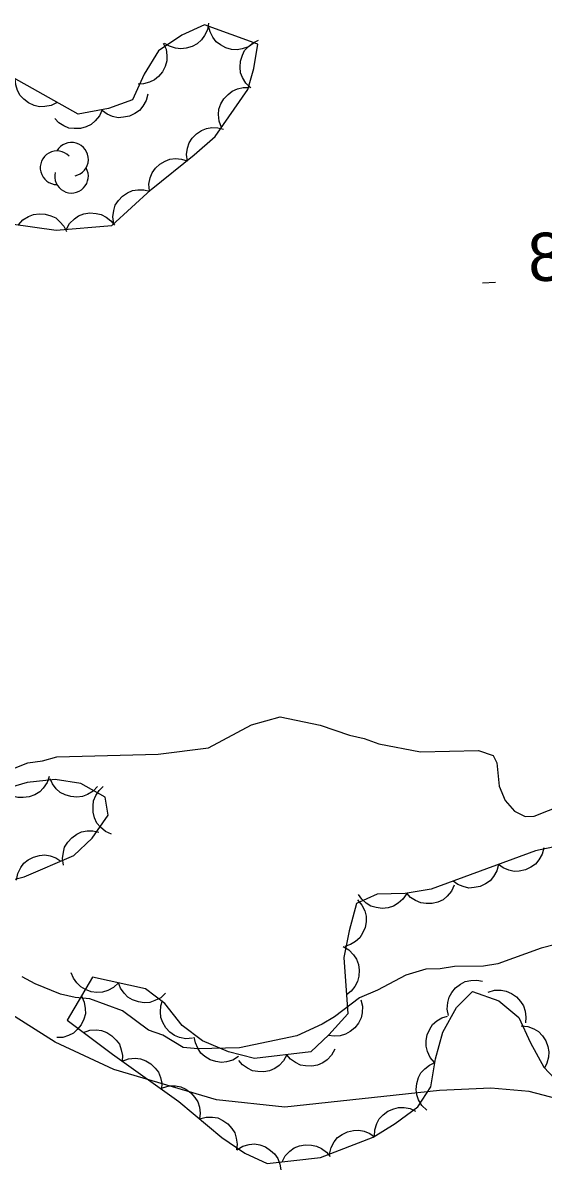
# Model space of a CAD drawing. Extents: x 336540 to 340074, y 5572036 to 5573747.
# Drawn here: x 337349.5 to 337381.8, y 5573421.2 to 5573492.8 of the extents above; entities that cross this region are included whole.
import ezdxf

# ---------------------------------------------------------------- set-up
doc = ezdxf.new("R2010")
doc.units = 0
for name, color, linetype in [('Niveau 2', 7, 'Continuous'), ('Niveau 3', 7, 'Continuous'), ('Niveau 44', 7, 'Continuous')]:
    doc.layers.add(name, color=color, linetype=linetype)

msp = doc.modelspace()

# ---------------------------------------------------------------- linework, layer by layer
at = {"layer": 'Niveau 2'}
for points in [[(337348.89, 5573446.51), (337349.78, 5573446.87), (337350.68, 5573447), (337351.57, 5573447.25), (337357.87, 5573447.4), (337361.01, 5573447.81), (337363.68, 5573449.23), (337365.46, 5573449.72), (337367.95, 5573449.21), (337369.77, 5573448.58), (337370.67, 5573448.38), (337371.58, 5573448.06), (337374.18, 5573447.56), (337377.78, 5573447.64), (337378.69, 5573447.33), (337378.92, 5573446.88), (337379.07, 5573445.42), (337379.43, 5573444.53), (337380.01, 5573443.87), (337380.69, 5573443.54), (337381.25, 5573443.56), (337383.03, 5573444.27)], [(337382.57, 5573435.59), (337381.67, 5573435.35), (337378.99, 5573434.38)], [(337378.99, 5573434.38), (337378.1, 5573434.25), (337376.3, 5573434.21), (337375.4, 5573434.07), (337374.5, 5573434.05), (337373.27, 5573433.68), (337371.5, 5573432.74)], [(337371.5, 5573432.74), (337370.38, 5573432.27), (337368.83, 5573431.1), (337368.06, 5573430.63), (337366.5, 5573429.92), (337362.92, 5573429.16), (337360.33, 5573429.1), (337359.43, 5573429.19), (337358.17, 5573429.95), (337357.27, 5573430.27), (337355.66, 5573431.47), (337353.62, 5573432.21), (337352.72, 5573432.3), (337351.81, 5573432.5), (337350.22, 5573433.14), (337349.42, 5573433.57)], [(337458.5, 5573421.94), (337449.17, 5573422.31), (337445.24, 5573423.13), (337442.15, 5573423.23), (337439.71, 5573423.7), (337436.94, 5573423.7), (337432.56, 5573422.83), (337429.09, 5573421.28), (337426.57, 5573421.15), (337423.66, 5573421.52), (337419.71, 5573422.51), (337416.86, 5573422.36), (337410.55, 5573422.87), (337401.12, 5573422.24), (337397.72, 5573422.38), (337391.21, 5573423.76), (337380.93, 5573426.45), (337378.55, 5573426.67), (337375.35, 5573426.51), (337365.75, 5573425.49), (337361.5, 5573425.94), (337355.12, 5573427.82), (337351.48, 5573429.51), (337346.24, 5573432.81)]]:
    msp.add_lwpolyline(points, dxfattribs=at)
at = {"layer": 'Niveau 3'}
msp.add_line((337378.04, 5573476.68), (337378.84, 5573476.72), dxfattribs=at)
at = {"layer": 'Niveau 44'}
for points in [[(337361, 5573492.82), (337360.93, 5573492.41), (337360.75, 5573492.04), (337360.57, 5573491.77), (337360.3, 5573491.54), (337359.98, 5573491.36), (337359.61, 5573491.26), (337359.28, 5573491.21), (337358.94, 5573491.26), (337358.58, 5573491.38), (337358.27, 5573491.56)], [(337361.41, 5573485.77), (337363.45, 5573488.7), (337363.82, 5573489.99), (337364.06, 5573491.51), (337360.76, 5573492.71), (337359.35, 5573492.06), (337357.89, 5573491.1), (337357, 5573489.65), (337356.27, 5573488.06), (337354.79, 5573487.51), (337352.9, 5573487.16), (337348.54, 5573489.6)], [(337363.83, 5573491.59), (337363.49, 5573491.35), (337363.1, 5573491.22), (337362.78, 5573491.15), (337362.43, 5573491.18), (337362.07, 5573491.28), (337361.74, 5573491.47), (337361.47, 5573491.66), (337361.26, 5573491.94), (337361.1, 5573492.27), (337361.01, 5573492.62)], [(337358.18, 5573491.58), (337358.36, 5573491.2), (337358.41, 5573490.8), (337358.41, 5573490.47), (337358.31, 5573490.13), (337358.14, 5573489.8), (337357.89, 5573489.51), (337357.65, 5573489.29), (337357.33, 5573489.14), (337356.97, 5573489.04), (337356.62, 5573489.02)], [(337363.63, 5573488.79), (337363.33, 5573489.08), (337363.12, 5573489.43), (337363, 5573489.73), (337362.96, 5573490.08), (337362.99, 5573490.45), (337363.11, 5573490.82), (337363.24, 5573491.11), (337363.48, 5573491.37), (337363.77, 5573491.6), (337364.1, 5573491.76)], [(337351.6, 5573487.89), (337351.23, 5573487.7), (337350.83, 5573487.63), (337350.5, 5573487.62), (337350.16, 5573487.7), (337349.82, 5573487.86), (337349.52, 5573488.1), (337349.29, 5573488.33), (337349.13, 5573488.64), (337349.02, 5573488.99), (337348.99, 5573489.35)], [(337361.81, 5573486.34), (337361.66, 5573486.73), (337361.63, 5573487.14), (337361.65, 5573487.47), (337361.77, 5573487.8), (337361.95, 5573488.12), (337362.22, 5573488.39), (337362.47, 5573488.6), (337362.8, 5573488.73), (337363.16, 5573488.81), (337363.52, 5573488.81)], [(337357.22, 5573488.41), (337357.12, 5573488.01), (337356.91, 5573487.66), (337356.71, 5573487.4), (337356.42, 5573487.2), (337356.09, 5573487.04), (337355.71, 5573486.97), (337355.39, 5573486.94), (337355.04, 5573487.02), (337354.7, 5573487.16), (337354.41, 5573487.37)], [(337354.39, 5573487.44), (337354.22, 5573487.05), (337353.96, 5573486.74), (337353.71, 5573486.52), (337353.39, 5573486.37), (337353.04, 5573486.27), (337352.66, 5573486.27), (337352.33, 5573486.3), (337352.01, 5573486.44), (337351.69, 5573486.63), (337351.44, 5573486.89)], [(337344.59, 5573480.92), (337351.54, 5573479.96), (337354.99, 5573480.25), (337357.44, 5573482.48), (337360.12, 5573484.63), (337361.41, 5573485.77)], [(337359.69, 5573484.25), (337359.63, 5573484.66), (337359.7, 5573485.06), (337359.8, 5573485.38), (337359.99, 5573485.67), (337360.25, 5573485.94), (337360.57, 5573486.14), (337360.87, 5573486.28), (337361.21, 5573486.33), (337361.59, 5573486.32), (337361.93, 5573486.23)], [(337357.33, 5573482.39), (337357.29, 5573482.81), (337357.38, 5573483.2), (337357.49, 5573483.51), (337357.7, 5573483.8), (337357.97, 5573484.05), (337358.3, 5573484.24), (337358.6, 5573484.37), (337358.95, 5573484.4), (337359.32, 5573484.37), (337359.67, 5573484.27)], [(337355.12, 5573480.36), (337355.06, 5573480.78), (337355.12, 5573481.18), (337355.21, 5573481.5), (337355.4, 5573481.79), (337355.65, 5573482.06), (337355.97, 5573482.27), (337356.27, 5573482.42), (337356.61, 5573482.47), (337356.98, 5573482.47), (337357.33, 5573482.38)], [(337349.19, 5573480.28), (337349.47, 5573480.59), (337349.82, 5573480.81), (337350.12, 5573480.94), (337350.47, 5573480.98), (337350.84, 5573480.96), (337351.21, 5573480.85), (337351.51, 5573480.72), (337351.77, 5573480.48), (337352.01, 5573480.2), (337352.17, 5573479.87)], [(337352.17, 5573480.01), (337352.37, 5573480.38), (337352.67, 5573480.66), (337352.93, 5573480.85), (337353.26, 5573480.97), (337353.63, 5573481.03), (337354.01, 5573481), (337354.33, 5573480.94), (337354.64, 5573480.77), (337354.93, 5573480.54), (337355.16, 5573480.26)], [(337343.81, 5573438.35), (337349.55, 5573439.8), (337352.64, 5573441.12), (337353.78, 5573442.19), (337354.77, 5573443.63), (337354.58, 5573444.73), (337353.06, 5573445.58), (337351.47, 5573445.83), (337349.72, 5573445.64), (337348.11, 5573445.18)], [(337351.1, 5573446.03), (337350.97, 5573445.64), (337350.73, 5573445.3), (337350.51, 5573445.06), (337350.21, 5573444.88), (337349.86, 5573444.75), (337349.48, 5573444.71), (337349.16, 5573444.71), (337348.82, 5573444.81), (337348.49, 5573444.98), (337348.21, 5573445.21)], [(337354.11, 5573445.41), (337353.83, 5573445.11), (337353.47, 5573444.91), (337353.17, 5573444.78), (337352.82, 5573444.74), (337352.45, 5573444.77), (337352.09, 5573444.89), (337351.79, 5573445.03), (337351.53, 5573445.26), (337351.3, 5573445.56), (337351.15, 5573445.88)], [(337354.98, 5573442.44), (337354.59, 5573442.61), (337354.29, 5573442.88), (337354.07, 5573443.13), (337353.92, 5573443.45), (337353.83, 5573443.81), (337353.83, 5573444.19), (337353.86, 5573444.51), (337354, 5573444.84), (337354.21, 5573445.15), (337354.46, 5573445.4)], [(337351.99, 5573440.51), (337351.92, 5573440.92), (337351.98, 5573441.32), (337352.06, 5573441.64), (337352.25, 5573441.94), (337352.5, 5573442.21), (337352.82, 5573442.43), (337353.11, 5573442.58), (337353.45, 5573442.64), (337353.82, 5573442.64), (337354.18, 5573442.56)], [(337384.76, 5573442.13), (337381.33, 5573441.41), (337374.85, 5573439.03), (337373.23, 5573438.76), (337371.48, 5573438.72), (337370.21, 5573438.13), (337369.75, 5573436.44), (337369.42, 5573434.77), (337369.67, 5573431.28), (337368.49, 5573429.98), (337367.36, 5573428.92), (337363.87, 5573428.51), (337362.24, 5573428.91), (337360.63, 5573429.61), (337359.37, 5573430.56), (337358.29, 5573431.93), (337357.09, 5573432.84), (337353.79, 5573433.55), (337352.22, 5573430.89), (337355.03, 5573428.78), (337359.16, 5573425.84), (337361.82, 5573423.6), (337363.26, 5573422.62), (337364.64, 5573421.99), (337367.96, 5573422.35)], [(337381.84, 5573441.6), (337381.74, 5573441.19), (337381.53, 5573440.84), (337381.32, 5573440.58), (337381.04, 5573440.38), (337380.7, 5573440.22), (337380.32, 5573440.15), (337380, 5573440.13), (337379.66, 5573440.21), (337379.31, 5573440.35), (337379.02, 5573440.56)], [(337349.06, 5573439.59), (337349.14, 5573440), (337349.33, 5573440.36), (337349.52, 5573440.63), (337349.8, 5573440.84), (337350.12, 5573441.02), (337350.5, 5573441.11), (337350.82, 5573441.15), (337351.17, 5573441.09), (337351.51, 5573440.96), (337351.82, 5573440.77)], [(337379.02, 5573440.56), (337378.92, 5573440.16), (337378.71, 5573439.81), (337378.51, 5573439.55), (337378.22, 5573439.35), (337377.89, 5573439.19), (337377.51, 5573439.12), (337377.18, 5573439.09), (337376.84, 5573439.18), (337376.5, 5573439.32), (337376.21, 5573439.53)], [(337376.27, 5573439.27), (337376.1, 5573438.89), (337375.83, 5573438.58), (337375.58, 5573438.37), (337375.26, 5573438.22), (337374.9, 5573438.13), (337374.52, 5573438.13), (337374.2, 5573438.17), (337373.87, 5573438.31), (337373.56, 5573438.51), (337373.32, 5573438.77)], [(337370.27, 5573438.36), (337370.54, 5573438.04), (337370.71, 5573437.67), (337370.8, 5573437.35), (337370.8, 5573437), (337370.73, 5573436.64), (337370.57, 5573436.29), (337370.4, 5573436.01), (337370.14, 5573435.78), (337369.83, 5573435.58), (337369.48, 5573435.46)], [(337373.32, 5573438.76), (337373.09, 5573438.41), (337372.78, 5573438.15), (337372.5, 5573437.97), (337372.16, 5573437.87), (337371.8, 5573437.83), (337371.42, 5573437.89), (337371.1, 5573437.97), (337370.8, 5573438.15), (337370.53, 5573438.4), (337370.32, 5573438.69)], [(337369.37, 5573435.46), (337369.73, 5573435.25), (337370.01, 5573434.95), (337370.2, 5573434.68), (337370.32, 5573434.35), (337370.37, 5573433.99), (337370.34, 5573433.61), (337370.27, 5573433.29), (337370.1, 5573432.98), (337369.87, 5573432.69), (337369.58, 5573432.47)], [(337355.4, 5573433.2), (337355.1, 5573432.91), (337354.74, 5573432.73), (337354.42, 5573432.62), (337354.07, 5573432.61), (337353.71, 5573432.65), (337353.35, 5573432.79), (337353.06, 5573432.95), (337352.82, 5573433.2), (337352.6, 5573433.5), (337352.47, 5573433.83)], [(337375.91, 5573431.17), (337375.83, 5573431.58), (337375.87, 5573431.98), (337375.95, 5573432.31), (337376.13, 5573432.61), (337376.36, 5573432.89), (337376.67, 5573433.12), (337376.96, 5573433.28), (337377.3, 5573433.35), (337377.67, 5573433.37), (337378.03, 5573433.3)], [(337358.33, 5573432.57), (337358.03, 5573432.28), (337357.67, 5573432.1), (337357.36, 5573431.99), (337357.01, 5573431.97), (337356.64, 5573432.02), (337356.28, 5573432.16), (337355.99, 5573432.31), (337355.75, 5573432.57), (337355.54, 5573432.87), (337355.4, 5573433.2)], [(337374.02, 5573425.5), (337374.81, 5573426.75), (337375.1, 5573428.48), (337375.57, 5573430.15), (337376.42, 5573431.68), (337377.4, 5573432.67), (337379.04, 5573432.08), (337380.28, 5573431.06), (337381.02, 5573429.47), (337381.84, 5573427.97), (337384.22, 5573425.45)], [(337378.38, 5573432.62), (337378.78, 5573432.74), (337379.19, 5573432.74), (337379.51, 5573432.69), (337379.83, 5573432.55), (337380.14, 5573432.34), (337380.39, 5573432.05), (337380.58, 5573431.78), (337380.68, 5573431.44), (337380.73, 5573431.08), (337380.7, 5573430.72)], [(337353.1, 5573432.39), (337353.28, 5573432.01), (337353.34, 5573431.61), (337353.35, 5573431.28), (337353.25, 5573430.94), (337353.09, 5573430.6), (337352.84, 5573430.31), (337352.61, 5573430.08), (337352.29, 5573429.93), (337351.94, 5573429.82), (337351.58, 5573429.8)], [(337360, 5573429.76), (337359.59, 5573429.73), (337359.19, 5573429.82), (337358.88, 5573429.93), (337358.6, 5573430.14), (337358.35, 5573430.41), (337358.16, 5573430.75), (337358.04, 5573431.05), (337358.01, 5573431.4), (337358.04, 5573431.77), (337358.14, 5573432.11)], [(337370.47, 5573432.16), (337370.57, 5573431.76), (337370.55, 5573431.35), (337370.48, 5573431.03), (337370.32, 5573430.71), (337370.1, 5573430.42), (337369.8, 5573430.18), (337369.52, 5573430.01), (337369.18, 5573429.92), (337368.81, 5573429.89), (337368.45, 5573429.94)], [(337375.04, 5573428.26), (337374.77, 5573428.57), (337374.61, 5573428.95), (337374.52, 5573429.27), (337374.52, 5573429.62), (337374.59, 5573429.98), (337374.76, 5573430.33), (337374.93, 5573430.61), (337375.19, 5573430.84), (337375.51, 5573431.03), (337375.85, 5573431.14)], [(337380.44, 5573430.53), (337380.85, 5573430.5), (337381.23, 5573430.34), (337381.52, 5573430.18), (337381.76, 5573429.92), (337381.96, 5573429.61), (337382.09, 5573429.25), (337382.16, 5573428.93), (337382.13, 5573428.58), (337382.04, 5573428.22), (337381.88, 5573427.9)], [(337353.23, 5573430.13), (337353.63, 5573430.27), (337354.03, 5573430.28), (337354.36, 5573430.25), (337354.69, 5573430.12), (337355, 5573429.92), (337355.26, 5573429.64), (337355.46, 5573429.39), (337355.58, 5573429.05), (337355.65, 5573428.69), (337355.63, 5573428.33)], [(337362.87, 5573428.64), (337362.52, 5573428.41), (337362.13, 5573428.3), (337361.8, 5573428.26), (337361.45, 5573428.31), (337361.1, 5573428.43), (337360.78, 5573428.64), (337360.53, 5573428.84), (337360.33, 5573429.14), (337360.19, 5573429.48), (337360.12, 5573429.83)], [(337368.85, 5573429.09), (337368.65, 5573428.72), (337368.37, 5573428.43), (337368.11, 5573428.23), (337367.78, 5573428.1), (337367.42, 5573428.02), (337367.04, 5573428.04), (337366.72, 5573428.1), (337366.4, 5573428.25), (337366.1, 5573428.47), (337365.87, 5573428.74)], [(337355.64, 5573428.35), (337356.03, 5573428.49), (337356.44, 5573428.52), (337356.77, 5573428.49), (337357.1, 5573428.37), (337357.42, 5573428.18), (337357.69, 5573427.91), (337357.89, 5573427.66), (337358.02, 5573427.33), (337358.09, 5573426.97), (337358.08, 5573426.61)], [(337365.87, 5573428.74), (337365.67, 5573428.37), (337365.39, 5573428.08), (337365.13, 5573427.88), (337364.8, 5573427.75), (337364.44, 5573427.67), (337364.06, 5573427.69), (337363.74, 5573427.75), (337363.42, 5573427.9), (337363.12, 5573428.12), (337362.89, 5573428.39)], [(337374.57, 5573425.29), (337374.26, 5573425.58), (337374.06, 5573425.93), (337373.94, 5573426.24), (337373.91, 5573426.59), (337373.94, 5573426.96), (337374.06, 5573427.32), (337374.2, 5573427.62), (337374.44, 5573427.87), (337374.73, 5573428.1), (337375.06, 5573428.25)], [(337358.15, 5573426.69), (337358.55, 5573426.8), (337358.96, 5573426.8), (337359.29, 5573426.75), (337359.6, 5573426.6), (337359.91, 5573426.38), (337360.15, 5573426.09), (337360.34, 5573425.82), (337360.44, 5573425.48), (337360.48, 5573425.12), (337360.45, 5573424.76)], [(337367.96, 5573422.35), (337371.23, 5573423.61), (337372.6, 5573424.46), (337374.02, 5573425.5)], [(337371.32, 5573423.66), (337371.33, 5573424.08), (337371.47, 5573424.46), (337371.61, 5573424.76), (337371.86, 5573425.01), (337372.15, 5573425.24), (337372.51, 5573425.38), (337372.82, 5573425.47), (337373.17, 5573425.46), (337373.54, 5573425.39), (337373.86, 5573425.24)], [(337360.45, 5573424.76), (337360.85, 5573424.87), (337361.25, 5573424.86), (337361.58, 5573424.81), (337361.9, 5573424.66), (337362.2, 5573424.45), (337362.45, 5573424.16), (337362.63, 5573423.89), (337362.73, 5573423.55), (337362.78, 5573423.18), (337362.74, 5573422.83)], [(337368.52, 5573422.57), (337368.62, 5573422.97), (337368.82, 5573423.33), (337369.02, 5573423.59), (337369.31, 5573423.79), (337369.64, 5573423.96), (337370.01, 5573424.03), (337370.34, 5573424.06), (337370.68, 5573423.99), (337371.03, 5573423.85), (337371.32, 5573423.65)], [(337362.77, 5573422.84), (337363.13, 5573423.06), (337363.52, 5573423.16), (337363.85, 5573423.2), (337364.19, 5573423.14), (337364.54, 5573423.02), (337364.86, 5573422.8), (337365.11, 5573422.59), (337365.3, 5573422.3), (337365.44, 5573421.95), (337365.5, 5573421.6)], [(337365.58, 5573422.09), (337365.77, 5573422.46), (337366.06, 5573422.75), (337366.32, 5573422.95), (337366.65, 5573423.08), (337367.01, 5573423.15), (337367.4, 5573423.13), (337367.72, 5573423.07), (337368.03, 5573422.91), (337368.33, 5573422.69), (337368.56, 5573422.42)]]:
    msp.add_lwpolyline(points, dxfattribs=at)
for centre, start, end in [((337352.487, 5573484.357), 282.26917, 149.72625), ((337351.587, 5573483.834), 44.11536, 269.80395), ((337352.487, 5573483.311), 166.93686, 29.62122)]:
    msp.add_arc(centre, 1.046, start, end, dxfattribs=at)

# ---------------------------------------------------------------- texts
at = {"layer": 'Niveau 3'}
msp.add_text('8,7    ', height=2.9999, rotation=2.27627, dxfattribs=at).set_placement((337380.92, 5573476.76))

doc.saveas('drawing.dxf')
